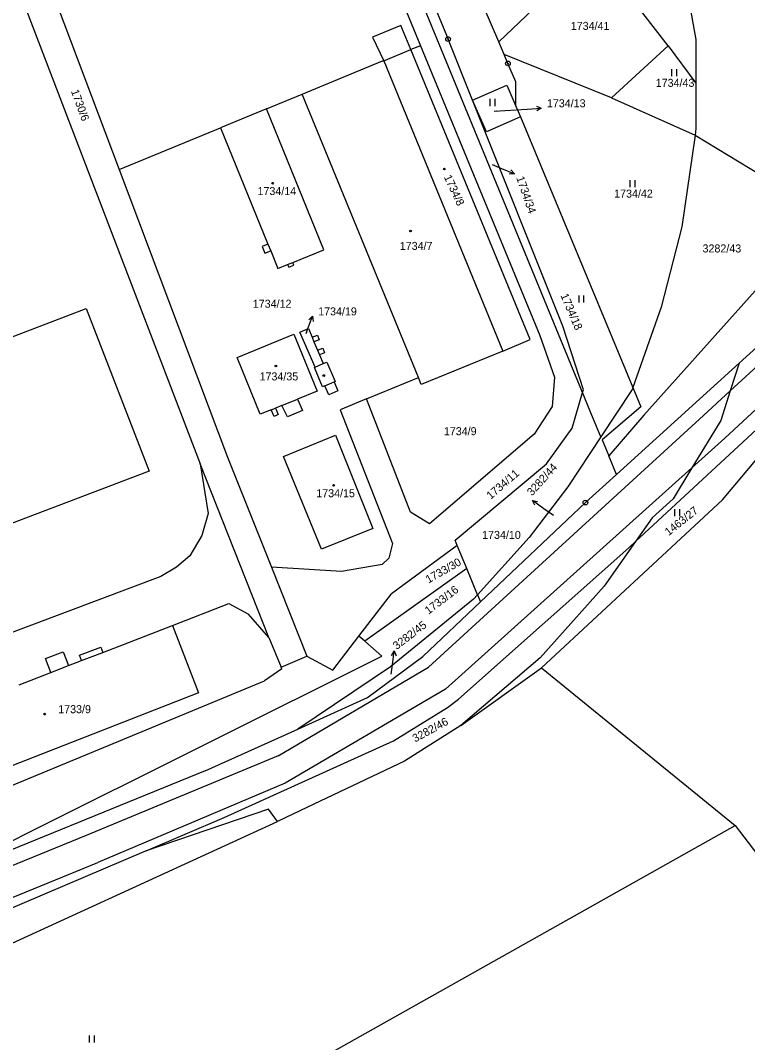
# Model space of a CAD drawing. Extents: x -736345 to -729997, y -1130177 to -1122501.
# Drawn here: x -732572.9 to -732418.4, y -1126012.9 to -1125795.8 of the extents above; entities that cross this region are included whole.
import ezdxf

# ---------------------------------------------------------------- set-up
doc = ezdxf.new("R2010")
doc.units = 0
for name, color, linetype in [('Vrstva 1', 7, 'Continuous'), ('Vrstva 16', 7, 'Continuous'), ('Vrstva 18', 7, 'Continuous'), ('Vrstva 19', 7, 'Continuous'), ('Vrstva 25', 7, 'Continuous'), ('Vrstva 4', 7, 'Continuous')]:
    doc.layers.add(name, color=color, linetype=linetype)

msp = doc.modelspace()

# ---------------------------------------------------------------- linework, layer by layer
at = {"layer": 'Vrstva 1'}
for points in [[(-732603.48, -1125690.9), (-732551.94, -1125827.43)], [(-732471.28, -1125800.34), (-732482.37, -1125774.5)], [(-732578.74, -1125775.12), (-732534.74, -1125889.95)], [(-732471.28, -1125800.34), (-732450.94, -1125780.92)], [(-732435.29, -1125801.14), (-732450.94, -1125780.92)], [(-732432.64, -1125781.74), (-732429.37, -1125799.82)], [(-732494.87, -1125784.25), (-732487.92, -1125801.15)], [(-732453.45, -1125874.81), (-732488.54, -1125789.57)], [(-732485.83, -1125790.51), (-732482.38, -1125798.87)], [(-732492.07, -1125796.84), (-732498.07, -1125799.31)], [(-732489.95, -1125801.98), (-732492.07, -1125796.84)], [(-732482.38, -1125798.87), (-732482.04, -1125799.73)], [(-732498.07, -1125799.31), (-732495.68, -1125804.33)], [(-732476.85, -1125812.74), (-732482.04, -1125799.73)], [(-732470.12, -1125803.03), (-732471.28, -1125800.34)], [(-732435.29, -1125801.14), (-732447.33, -1125812.24)], [(-732435.29, -1125801.14), (-732429.37, -1125809.09)], [(-732429.37, -1125799.82), (-732429.37, -1125809.09)], [(-732487.92, -1125801.15), (-732489.95, -1125801.98)], [(-732464.61, -1125863.54), (-732489.95, -1125801.98)], [(-732487.92, -1125801.15), (-732462.55, -1125862.69)], [(-732469.32, -1125804.9), (-732470.12, -1125803.03)], [(-732447.33, -1125812.24), (-732470.12, -1125803.03)], [(-732513.02, -1125811.45), (-732495.99, -1125804.37)], [(-732495.99, -1125804.37), (-732495.68, -1125804.33)], [(-732495.68, -1125804.33), (-732470.39, -1125866)], [(-732467.64, -1125808.81), (-732469.32, -1125804.9)], [(-732476.85, -1125812.74), (-732469.56, -1125809.55)], [(-732469.56, -1125809.55), (-732467.62, -1125813.98)], [(-732467.62, -1125813.98), (-732467.64, -1125808.81)], [(-732429.37, -1125809.09), (-732429.36, -1125818.71)], [(-732520.63, -1125814.58), (-732513.02, -1125811.45)], [(-732488.33, -1125871.64), (-732513.02, -1125811.45)], [(-732473.84, -1125819.43), (-732476.85, -1125812.74)], [(-732457.68, -1125860.69), (-732476.85, -1125812.74)], [(-732467.62, -1125813.98), (-732466.62, -1125816.26)], [(-732447.33, -1125812.24), (-732429.56, -1125820.12)], [(-732520.63, -1125814.58), (-732530.42, -1125818.6)], [(-732508.43, -1125844.5), (-732520.63, -1125814.58)], [(-732466.62, -1125816.26), (-732473.84, -1125819.43)], [(-732466.62, -1125816.26), (-732442.75, -1125873.74)], [(-732551.94, -1125827.43), (-732530.42, -1125818.6)], [(-732530.42, -1125818.6), (-732520.31, -1125843.3)], [(-732429.56, -1125820.12), (-732432.36, -1125839.64)], [(-732429.36, -1125818.71), (-732429.56, -1125820.12)], [(-732429.56, -1125820.12), (-732408.53, -1125832.9)], [(-732551.94, -1125827.43), (-732528.87, -1125888.54)], [(-732404.01, -1125838.95), (-732440.46, -1125879.65)], [(-732432.36, -1125839.64), (-732436.79, -1125856.68)], [(-732520.31, -1125843.3), (-732521.56, -1125843.82)], [(-732521.56, -1125843.82), (-732520.98, -1125845.23)], [(-732515.04, -1125847.21), (-732508.43, -1125844.5)], [(-732520.98, -1125845.23), (-732519.73, -1125844.72)], [(-732519.73, -1125844.72), (-732518.19, -1125848.49)], [(-732518.19, -1125848.49), (-732516.12, -1125847.64)], [(-732516.12, -1125847.64), (-732515.9, -1125848.18)], [(-732515.9, -1125848.18), (-732514.82, -1125847.74)], [(-732514.82, -1125847.74), (-732515.04, -1125847.21)], [(-732420.2, -1125868.59), (-732400.67, -1125850.89)], [(-732442.2, -1125906.46), (-732385.14, -1125853.64)], [(-732594.16, -1125870.41), (-732558.92, -1125857)], [(-732558.92, -1125857), (-732545.56, -1125891.55)], [(-732436.79, -1125856.68), (-732442.75, -1125873.74)], [(-732513.51, -1125861.98), (-732511.72, -1125861.22)], [(-732511.72, -1125861.22), (-732510.94, -1125863.07)], [(-732453.29, -1125874.26), (-732457.68, -1125860.69)], [(-732526.87, -1125867.39), (-732514.83, -1125862.42)], [(-732514.83, -1125862.42), (-732509.88, -1125874.55)], [(-732510.28, -1125869.42), (-732513.51, -1125861.98)], [(-732510.94, -1125863.07), (-732509.77, -1125862.66)], [(-732509.41, -1125863.64), (-732510.54, -1125864.08)], [(-732510.54, -1125864.08), (-732509.76, -1125865.82)], [(-732509.77, -1125862.66), (-732509.41, -1125863.64)], [(-732470.39, -1125866), (-732464.61, -1125863.54)], [(-732462.55, -1125862.69), (-732459.44, -1125871.58)], [(-732509.76, -1125865.82), (-732508.64, -1125865.39)], [(-732508.64, -1125865.39), (-732508.31, -1125866.37)], [(-732470.39, -1125866), (-732487.72, -1125873.11)], [(-732521.95, -1125879.43), (-732526.87, -1125867.39)], [(-732508.31, -1125866.37), (-732509.38, -1125866.81)], [(-732509.38, -1125866.81), (-732508.56, -1125868.68)], [(-732508.56, -1125868.68), (-732507.78, -1125868.38)], [(-732507.78, -1125868.38), (-732506.05, -1125872.44)], [(-732423.75, -1125897.63), (-732398.69, -1125867.88)], [(-732510.45, -1125869.49), (-732510.28, -1125869.42)], [(-732508.71, -1125873.57), (-732510.45, -1125869.49)], [(-732446.28, -1125892.23), (-732420.2, -1125868.59)], [(-732420.2, -1125868.59), (-732422.08, -1125874.44)], [(-732506.05, -1125872.44), (-732506.25, -1125872.53)], [(-732506.25, -1125872.53), (-732505.43, -1125874.46)], [(-732499.37, -1125876.17), (-732488.33, -1125871.64)], [(-732487.72, -1125873.11), (-732488.33, -1125871.64)], [(-732459.44, -1125871.58), (-732459.91, -1125877.78)], [(-732509.88, -1125874.55), (-732514.03, -1125876.23)], [(-732508.22, -1125873.37), (-732508.71, -1125873.57)], [(-732507.39, -1125875.3), (-732508.22, -1125873.37)], [(-732505.43, -1125874.46), (-732507.39, -1125875.3)], [(-732455.69, -1125882.36), (-732453.45, -1125874.81)], [(-732453.45, -1125874.81), (-732453.29, -1125874.26)], [(-732451.19, -1125880.31), (-732453.45, -1125874.81)], [(-732442.91, -1125874.2), (-732449.57, -1125884.25)], [(-732442.75, -1125873.74), (-732442.91, -1125874.2)], [(-732442.75, -1125873.74), (-732441.05, -1125877.84)], [(-732422.08, -1125874.44), (-732424.11, -1125880.78)], [(-732514.03, -1125876.23), (-732512.96, -1125878.6)], [(-732499.37, -1125876.17), (-732504.97, -1125878.46)], [(-732489.99, -1125900.25), (-732499.37, -1125876.17)], [(-732519.63, -1125878.49), (-732521.95, -1125879.43)], [(-732519.01, -1125879.9), (-732519.63, -1125878.49)], [(-732517.33, -1125877.56), (-732518.7, -1125878.12)], [(-732518.7, -1125878.12), (-732518.11, -1125879.49)], [(-732516.15, -1125880.01), (-732517.33, -1125877.56)], [(-732512.96, -1125878.6), (-732516.15, -1125880.01)], [(-732504.97, -1125878.46), (-732493.87, -1125906.87)], [(-732459.91, -1125877.78), (-732463.77, -1125883.69)], [(-732441.05, -1125877.84), (-732449.3, -1125884.89)], [(-732518.11, -1125879.49), (-732519.01, -1125879.9)], [(-732449.57, -1125884.25), (-732451.19, -1125880.31)], [(-732440.46, -1125879.65), (-732447.91, -1125888.27)], [(-732424.11, -1125880.78), (-732430.22, -1125890.83)], [(-732461.1, -1125889.93), (-732455.69, -1125882.36)], [(-732517.01, -1125888.38), (-732505.99, -1125883.9)], [(-732505.99, -1125883.9), (-732497.99, -1125903.68)], [(-732463.77, -1125883.69), (-732485.99, -1125902.73)], [(-732449.57, -1125884.25), (-732456.59, -1125894.84)], [(-732449.3, -1125884.89), (-732447.91, -1125888.27)], [(-732534.74, -1125889.95), (-732533.03, -1125900.49)], [(-732520.13, -1125926.88), (-732534.74, -1125889.95)], [(-732528.87, -1125888.54), (-732519.55, -1125911.92)], [(-732508.92, -1125908.1), (-732517.01, -1125888.38)], [(-732480.53, -1125906.21), (-732461.1, -1125889.93)], [(-732446.28, -1125892.23), (-732447.91, -1125888.27)], [(-732545.56, -1125891.55), (-732628.36, -1125922.95)], [(-732452.84, -1125898.18), (-732446.28, -1125892.23)], [(-732430.22, -1125890.83), (-732434.23, -1125897.43)], [(-732456.59, -1125894.84), (-732464.8, -1125905.61)], [(-732475.15, -1125919.29), (-732452.84, -1125898.18)], [(-732462.22, -1125933.27), (-732423.75, -1125897.63)], [(-732434.23, -1125897.43), (-732438.64, -1125901.42)], [(-732533.03, -1125900.49), (-732534.35, -1125905.16)], [(-732485.99, -1125902.73), (-732489.99, -1125900.25)], [(-732438.64, -1125901.42), (-732442.2, -1125906.46)], [(-732534.35, -1125905.16), (-732536.9, -1125909.48)], [(-732497.99, -1125903.68), (-732508.92, -1125908.1)], [(-732493.87, -1125906.87), (-732494.6, -1125910.03)], [(-732480.07, -1125907.34), (-732494.09, -1125917.57)], [(-732480.07, -1125907.34), (-732480.53, -1125906.21)], [(-732478.08, -1125912.18), (-732480.07, -1125907.34)], [(-732464.8, -1125905.61), (-732475.78, -1125917.76)], [(-732442.2, -1125906.46), (-732448.9, -1125915.94)], [(-732443.66, -1125907.81), (-732442.2, -1125906.46)], [(-732536.9, -1125909.48), (-732539.71, -1125911.9)], [(-732479.81, -1125939.94), (-732443.66, -1125907.81)], [(-732496.06, -1125911.31), (-732504.68, -1125912.86)], [(-732494.6, -1125910.03), (-732496.06, -1125911.31)], [(-732543.06, -1125913.9), (-732623.32, -1125944.07)], [(-732539.71, -1125911.9), (-732543.06, -1125913.9)], [(-732504.68, -1125912.86), (-732519.55, -1125911.92)], [(-732519.55, -1125911.92), (-732512.05, -1125930.83)], [(-732478.08, -1125912.18), (-732499.75, -1125927.63)], [(-732475.78, -1125917.76), (-732478.08, -1125912.18)], [(-732448.9, -1125915.94), (-732462.49, -1125931.14)], [(-732500.99, -1125926.56), (-732494.09, -1125917.57)], [(-732475.78, -1125917.76), (-732476.63, -1125918.71)], [(-732475.78, -1125917.76), (-732475.15, -1125919.29)], [(-732540.62, -1125924.27), (-732528.64, -1125919.62)], [(-732528.64, -1125919.62), (-732524.42, -1125921.93)], [(-732476.63, -1125918.71), (-732494.3, -1125933.09)], [(-732487.43, -1125930.91), (-732475.15, -1125919.29)], [(-732520.13, -1125926.88), (-732524.42, -1125921.93)], [(-732555.42, -1125930.01), (-732540.62, -1125924.27)], [(-732540.62, -1125924.27), (-732535.07, -1125938.6)], [(-732520.13, -1125926.88), (-732517.51, -1125933.17)], [(-732506.53, -1125933.77), (-732500.99, -1125926.56)], [(-732499.75, -1125927.63), (-732500.99, -1125926.56)], [(-732560.35, -1125930.63), (-732555.85, -1125928.89)], [(-732555.85, -1125928.89), (-732555.42, -1125930.01)], [(-732496.09, -1125930.8), (-732499.75, -1125927.63)], [(-732571.5, -1125968.38), (-732496.09, -1125930.8)], [(-732567.57, -1125931.34), (-732563.84, -1125929.89)], [(-732566.43, -1125934.28), (-732567.57, -1125931.34)], [(-732563.84, -1125929.89), (-732562.7, -1125932.83)], [(-732559.92, -1125931.75), (-732560.35, -1125930.63)], [(-732517.51, -1125933.17), (-732512.05, -1125930.83)], [(-732512.05, -1125930.83), (-732506.53, -1125933.77)], [(-732499.14, -1125939.62), (-732487.43, -1125930.91)], [(-732462.49, -1125931.14), (-732479.31, -1125945.52)], [(-732562.7, -1125932.83), (-732559.92, -1125931.75)], [(-732517.37, -1125933.52), (-732521.04, -1125936.09)], [(-732517.37, -1125933.52), (-732517.51, -1125933.17)], [(-732494.3, -1125933.09), (-732513.98, -1125946.3)], [(-732479.31, -1125945.52), (-732462.22, -1125933.27)], [(-732462.22, -1125933.27), (-732421.04, -1125966.78)], [(-732573.17, -1125936.89), (-732566.43, -1125934.28)], [(-732671.64, -1125998.4), (-732521.04, -1125936.09)], [(-732535.07, -1125938.6), (-732595.59, -1125962.23)], [(-732513.98, -1125946.3), (-732499.14, -1125939.62)], [(-732482.17, -1125941.74), (-732479.81, -1125939.94)], [(-732493.66, -1125948.8), (-732482.17, -1125941.74)], [(-732533.62, -1125955.14), (-732513.98, -1125946.3)], [(-732479.31, -1125945.52), (-732491.28, -1125953.1)], [(-732529.6, -1125965.12), (-732493.66, -1125948.8)], [(-732491.28, -1125953.1), (-732513.36, -1125963.63)], [(-732533.62, -1125955.14), (-732586.02, -1125976.46)], [(-732520.2, -1125963.32), (-732546.17, -1125972.16)], [(-732518.25, -1125965.95), (-732520.2, -1125963.32)], [(-732513.36, -1125963.63), (-732518.25, -1125965.95)], [(-732576.39, -1125992.53), (-732518.25, -1125965.95)], [(-732546.17, -1125972.16), (-732529.6, -1125965.12)], [(-732506.47, -1126014.78), (-732421.04, -1125966.78)], [(-732421.04, -1125966.78), (-732391.45, -1126005.55)], [(-732574.5, -1125969.95), (-732571.5, -1125968.38)], [(-732546.17, -1125972.16), (-732581.33, -1125987.09)]]:
    msp.add_lwpolyline(points, dxfattribs=at)
at = {"layer": 'Vrstva 16'}
for points in [[(-732472.23, -1125815.08), (-732465.23, -1125814.62)], [(-732472.65, -1125826.41), (-732470.71, -1125827.22)], [(-732512.19, -1125862.29), (-732511.88, -1125861.44)], [(-732459.66, -1125900.92), (-732461.67, -1125899.51)], [(-732494.12, -1125934.64), (-732493.86, -1125932.69)]]:
    msp.add_lwpolyline(points, dxfattribs=at)
at = {"layer": 'Vrstva 25'}
for points in [[(-732434.477, -1125807.645), (-732434.477, -1125806.145)], [(-732433.443, -1125807.645), (-732433.443, -1125806.145)], [(-732473.067, -1125813.955), (-732473.067, -1125812.455)], [(-732472.033, -1125813.955), (-732472.033, -1125812.455)], [(-732463.267, -1125813.992), (-732462.237, -1125814.427), (-732463.202, -1125814.989)], [(-732465.23, -1125814.62), (-732462.237, -1125814.427)], [(-732470.71, -1125827.22), (-732467.943, -1125828.377)], [(-732468.672, -1125827.53), (-732467.943, -1125828.377), (-732469.058, -1125828.453)], [(-732443.327, -1125831.175), (-732443.327, -1125829.675)], [(-732442.293, -1125831.175), (-732442.293, -1125829.675)], [(-732454.207, -1125855.715), (-732454.207, -1125854.215)], [(-732453.173, -1125855.715), (-732453.173, -1125854.215)], [(-732511.88, -1125861.44), (-732510.84, -1125858.627)], [(-732511.656, -1125859.391), (-732510.84, -1125858.627), (-732510.718, -1125859.738)], [(-732461.67, -1125899.51), (-732464.121, -1125897.781)], [(-732463.592, -1125898.766), (-732464.121, -1125897.781), (-732463.016, -1125897.949)], [(-732433.847, -1125901.065), (-732433.847, -1125899.565)], [(-732432.813, -1125901.065), (-732432.813, -1125899.565)], [(-732494.091, -1125930.642), (-732493.464, -1125929.717), (-732493.1, -1125930.774)], [(-732493.86, -1125932.69), (-732493.464, -1125929.717)], [(-732558.227, -1126012.875), (-732558.227, -1126011.375)], [(-732557.193, -1126012.875), (-732557.193, -1126011.375)]]:
    msp.add_lwpolyline(points, dxfattribs=at)
for centre, radius in [((-732482.04, -1125799.73), 0.5), ((-732482.04, -1125799.73), 0.032), ((-732469.32, -1125804.9), 0.5), ((-732469.32, -1125804.9), 0.032), ((-732482.82, -1125827.34), 0.175), ((-732519.29, -1125830.36), 0.175), ((-732490.01, -1125840.49), 0.175), ((-732518.63, -1125869.18), 0.175), ((-732508.44, -1125871.2), 0.175), ((-732506.35, -1125894.54), 0.175), ((-732452.84, -1125898.18), 0.5), ((-732452.84, -1125898.18), 0.032), ((-732567.75, -1125943.13), 0.175)]:
    msp.add_circle(centre, radius, dxfattribs=at)
at = {"layer": 'Vrstva 4'}
for points in [[(-732495.68, -1125804.33), (-732489.95, -1125801.98)], [(-732520.31, -1125843.3), (-732519.73, -1125844.72)], [(-732516.12, -1125847.64), (-732515.04, -1125847.21)], [(-732383.9, -1125848.08), (-732423.22, -1125884.54)], [(-732422.08, -1125874.44), (-732393.83, -1125848.62)], [(-732510.94, -1125863.07), (-732510.54, -1125864.08)], [(-732509.76, -1125865.82), (-732509.38, -1125866.81)], [(-732510.28, -1125869.42), (-732508.56, -1125868.68)], [(-732508.22, -1125873.37), (-732506.25, -1125872.53)], [(-732427.79, -1125879.66), (-732422.08, -1125874.44)], [(-732517.33, -1125877.56), (-732514.03, -1125876.23)], [(-732519.63, -1125878.49), (-732518.7, -1125878.12)], [(-732486.19, -1125933.15), (-732427.79, -1125879.66)], [(-732423.22, -1125884.54), (-732430.22, -1125890.83)], [(-732430.22, -1125890.83), (-732482.56, -1125937.86)], [(-732559.92, -1125931.75), (-732555.42, -1125930.01)], [(-732566.43, -1125934.28), (-732562.7, -1125932.83)], [(-732518.11, -1125951.97), (-732486.19, -1125933.15)], [(-732482.56, -1125937.86), (-732516.64, -1125957.76)], [(-732518.11, -1125951.97), (-732558.94, -1125968.89)], [(-732516.64, -1125957.76), (-732556.46, -1125974.65)], [(-732558.94, -1125968.89), (-732599.7, -1125985.58)], [(-732597.52, -1125991.41), (-732556.46, -1125974.65)]]:
    msp.add_lwpolyline(points, dxfattribs=at)

# ---------------------------------------------------------------- texts
at = {"layer": 'Vrstva 16'}
for s, p in [('1734/13', (-732461.04, -1125814.22)), ('1734/19', (-732509.64, -1125858.43))]:
    msp.add_text(s, height=1.7, dxfattribs=at).set_placement(p)
for s, rotation, p in [('1734/34', 289.3023, (-732467.578, -1125829.2)), ('3282/44', 47.80038, (-732464.204, -1125896.892)), ('3282/45', 37.3003, (-732492.953, -1125929.52))]:
    msp.add_text(s, height=1.7, rotation=rotation, dxfattribs=at).set_placement(p)
at = {"layer": 'Vrstva 18'}
for s, height, p in [('1734/41', 1.7, (-732455.97, -1125797.79)), ('1734/43', 1.7, (-732437.92, -1125809.88)), ('1734/13', 0.1, (-732472.03, -1125814.88)), ('1734/34', 0.1, (-732472.45, -1125826.21)), ('1734/42', 1.7, (-732446.75, -1125833.41)), ('3282/43', 1.7, (-732427.97, -1125845.06)), ('1734/12', 1.7, (-732523.53, -1125856.8)), ('1734/9', 1.7, (-732482.93, -1125883.88)), ('3282/44', 0.1, (-732459.46, -1125900.72)), ('1734/10', 1.7, (-732474.81, -1125905.91))]:
    msp.add_text(s, height=height, dxfattribs=at).set_placement(p)
for s, height, rotation, p in [('1730/6', 1.7, 290.00231, (-732562.194, -1125810.789)), ('1734/18', 1.7, 293.20233, (-732458.188, -1125854.185)), ('1734/11', 1.7, 40.80033, (-732472.98, -1125897.608)), ('1463/27', 1.7, 38.60031, (-732435.159, -1125905.329)), ('1733/30', 1.7, 29.70024, (-732486.206, -1125915.398)), ('1733/16', 1.7, 37.3003, (-732486.183, -1125922.02)), ('3282/45', 0.1, 52.40042, (-732494.156, -1125934.36)), ('3282/46', 1.7, 28.60023, (-732489.031, -1125949.169))]:
    msp.add_text(s, height=height, rotation=rotation, dxfattribs=at).set_placement(p)
at = {"layer": 'Vrstva 19'}
msp.add_text('1734/8', height=1.7, rotation=295.00235, dxfattribs=at).set_placement((-732482.965, -1125829.036))
for s, height, p in [('1734/14', 1.7, (-732522.53, -1125832.87)), ('1734/7', 1.7, (-732492.3, -1125844.52)), ('1734/19', 0.1, (-732511.99, -1125862.09)), ('1734/35', 1.7, (-732522.09, -1125872.24)), ('1734/15', 1.7, (-732510.04, -1125897.05)), ('1733/9', 1.7, (-732564.87, -1125942.93))]:
    msp.add_text(s, height=height, dxfattribs=at).set_placement(p)

doc.saveas('drawing.dxf')
